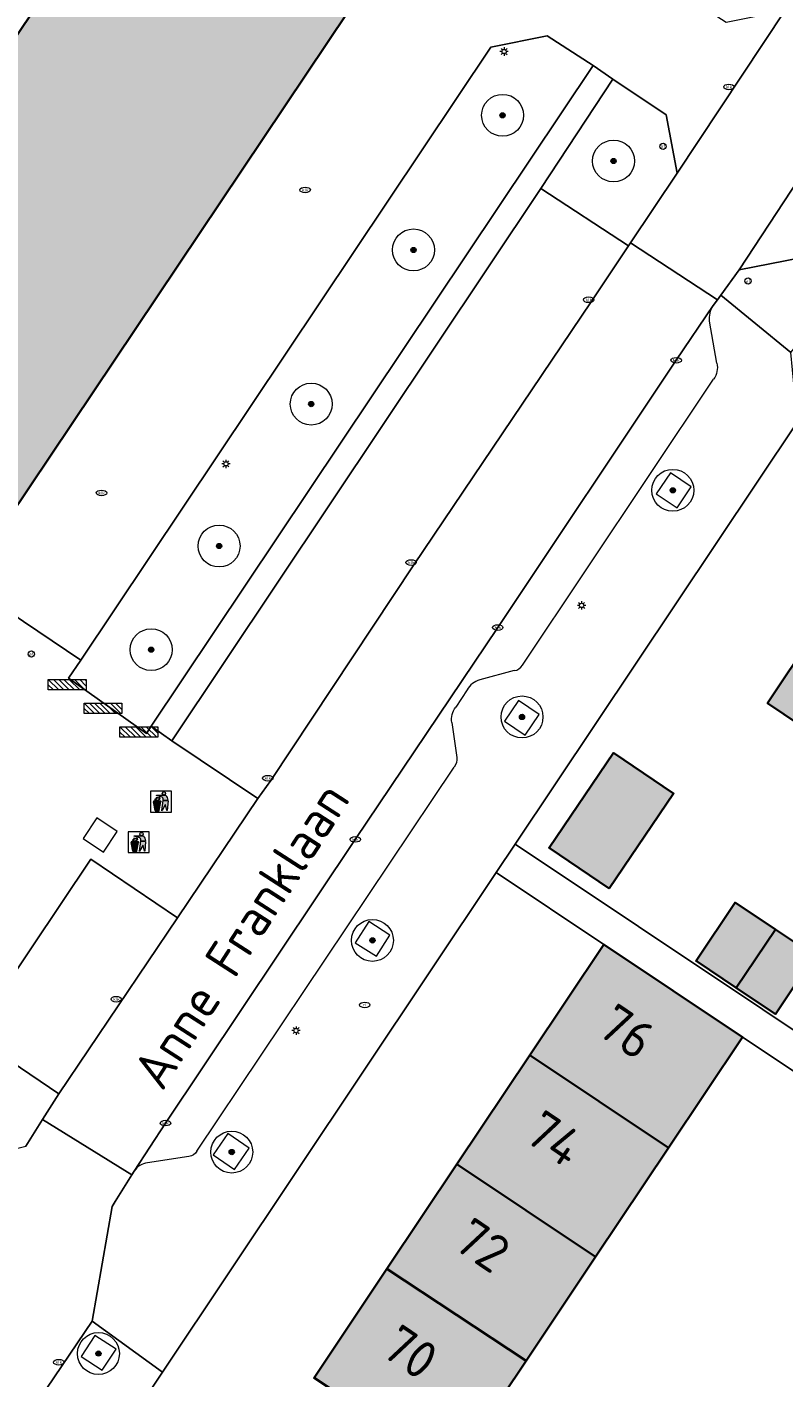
# Model space of a CAD drawing. Header units: metres. Extents: x 125349 to 128236, y 501602 to 503797.
# Tile 460 of 656: x 126941 to 126978, y 502640 to 502704. Entities that reach past the tile are written whole.
import ezdxf
from ezdxf.enums import TextEntityAlignment as Align

# ---------------------------------------------------------------- set-up
doc = ezdxf.new("R2010")
doc.units = ezdxf.units.M
doc.layers.get('0').update_dxf_attribs({"linetype": 'CONTINUOUS'})
for name, color, linetype, lineweight in [('B-WE-GR-BEPLANTING_CULTUUR_BODEMBEDEKKER-GV', 90, 'CONTINUOUS', 18), ('B-WE-GR-BEPLANTING_CULTUUR_HEESTERS-GV', 90, 'CONTINUOUS', 18), ('B-WE-GR-BOOM-S-500', 90, 'CONTINUOUS', 18), ('B-WE-IE-AFVAL APART PLAATS-S', 7, 'CONTINUOUS', 18), ('B-WE-IE-MEUBILAIR-S', 7, 'CONTINUOUS', 18), ('B-WE-IE-MEUBILAIR_WEGMEUBILAIR-GV', 7, 'CONTINUOUS', 18), ('B-WE-IE-MEUBILAIR_WEGMEUBILAIR-S', 7, 'CONTINUOUS', 18), ('B-WE-OG-BEBOUWING-GV', 7, 'CONTINUOUS', 35), ('B-WE-OG-BEBOUWING-T18', 10, 'CONTINUOUS', 18), ('B-WE-OG-TERREIN_ERF-GV', 7, 'CONTINUOUS', 18), ('B-WE-OG-TOPOGRAFIE-T18', 10, 'CONTINUOUS', 18), ('B-WE-VH-OPENVERHARDING-GV', 90, 'CONTINUOUS', 18), ('B-WE-VH-OPENVERHARDING_BETONSTRAATSTEEN-GV', 90, 'CONTINUOUS', 18)]:
    doc.layers.add(name, color=color, linetype=linetype, lineweight=lineweight)
doc.layers.add('B-WE-OG-BEBOUWING-V', color=7, linetype='CONTINUOUS', lineweight=18, true_color=0xcc646e)
doc.styles.add('NLCS-ISO', font='NLCS-ISO.ttf')
doc.styles.add('NLCS-ISO-M1000-T18', font='NLCS-ISO.ttf', dxfattribs={"height": 1.8})

# ---------------------------------------------------------------- blocks, each defined once
blk = doc.blocks.new('SIE-AFVAL APART PLAATS-SO')
h = blk.add_hatch(color=256)
h.dxf.hatch_style = 1
h.paths.add_polyline_path([(-0.09, 0.07), (-1.76, 0.07, 0.819081), (-1.79, -0.09), (-1.4, -2.19, 0.36153), (-1.37, -2.21), (-0.47, -2.21, 0.36153), (-0.44, -2.19), (-0.05, -0.09, 0.819081)])
h.paths.add_polyline_path([(-0.16, -0.1), (-0.2, -0.33), (-0.49, -0.33), (-0.47, -0.1)], flags=16)
h.paths.add_polyline_path([(-0.55, -0.1), (-0.58, -0.33), (-0.87, -0.33), (-0.87, -0.1)], flags=16)
h.paths.add_polyline_path([(-0.22, -0.42), (-0.27, -0.73), (-0.53, -0.73), (-0.5, -0.42)], flags=16)
h.paths.add_polyline_path([(-0.58, -0.42), (-0.61, -0.73), (-0.87, -0.73), (-0.87, -0.42)], flags=16)
h.paths.add_polyline_path([(-0.95, -0.1), (-0.95, -0.33), (-1.27, -0.33), (-1.29, -0.1)], flags=16)
h.paths.add_polyline_path([(-0.95, -0.42), (-0.95, -0.73), (-1.23, -0.73), (-1.26, -0.42)], flags=16)
h.paths.add_polyline_path([(-0.29, -0.83), (-0.34, -1.09), (-0.56, -1.09), (-0.54, -0.83)], flags=16)
h.paths.add_polyline_path([(-0.62, -0.83), (-0.65, -1.09), (-0.87, -1.09), (-0.87, -0.83)], flags=16)
h.paths.add_polyline_path([(-0.95, -0.83), (-0.95, -1.09), (-1.2, -1.09), (-1.22, -0.83)], flags=16)
h.paths.add_polyline_path([(-1.35, -0.33), (-1.64, -0.33), (-1.69, -0.1), (-1.37, -0.1)], flags=16)
h.paths.add_polyline_path([(-1.34, -0.42), (-1.31, -0.73), (-1.57, -0.73), (-1.63, -0.42)], flags=16)
h.paths.add_polyline_path([(-0.36, -1.18), (-0.41, -1.44), (-0.6, -1.44), (-0.57, -1.18)], flags=16)
h.paths.add_polyline_path([(-0.65, -1.18), (-0.68, -1.44), (-0.87, -1.44), (-0.87, -1.18)], flags=16)
h.paths.add_polyline_path([(-1.3, -0.83), (-1.28, -1.09), (-1.5, -1.09), (-1.55, -0.83)], flags=16)
h.paths.add_polyline_path([(-0.95, -1.18), (-0.95, -1.44), (-1.17, -1.44), (-1.19, -1.18)], flags=16)
h.paths.add_polyline_path([(-0.42, -1.53), (-0.47, -1.79), (-0.63, -1.79), (-0.6, -1.53)], flags=16)
h.paths.add_polyline_path([(-1.27, -1.18), (-1.25, -1.44), (-1.44, -1.44), (-1.49, -1.18)], flags=16)
h.paths.add_polyline_path([(-0.69, -1.53), (-0.71, -1.79), (-0.87, -1.79), (-0.87, -1.53)], flags=16)
h.paths.add_polyline_path([(-0.95, -1.53), (-0.95, -1.79), (-1.13, -1.79), (-1.16, -1.53)], flags=16)
h.paths.add_polyline_path([(-1.24, -1.53), (-1.22, -1.79), (-1.37, -1.79), (-1.42, -1.53)], flags=16)
h.paths.add_polyline_path([(-0.49, -1.89), (-0.53, -2.13), (-0.66, -2.13), (-0.64, -1.89)], flags=16)
h.paths.add_polyline_path([(-0.72, -1.89), (-0.74, -2.13), (-0.87, -2.13), (-0.87, -1.89)], flags=16)
h.paths.add_polyline_path([(-0.95, -1.89), (-0.95, -2.13), (-1.1, -2.13), (-1.12, -1.89)], flags=16)
h.paths.add_polyline_path([(-1.21, -1.89), (-1.18, -2.13), (-1.31, -2.13), (-1.35, -1.89)], flags=16)
h.paths.add_polyline_path([(-0.19, 0.78, -0.01173), (-0.3, 0.78, -0.148797), (-0.42, 1.03, -0.136076), (-0.69, 0.87), (-0.78, 0.85, -0.038293), (-1.14, 0.96), (-1.19, 0.81, -0.243822), (-1.56, 0.45, 0.344326), (-1, 0.22, -0.139345), (-0.6, 0.22, 0.618436), (-0.56, 0.27, -0.441494), (-0.47, 0.44, 0.309048)])
h.paths.add_polyline_path([(-0.49, 0.51, 0.351556), (-0.64, 0.31, 0.121061), (-1.02, 0.29, -0.288745), (-1.45, 0.42, 0.203599), (-1.12, 0.79), (-1.09, 0.87, 0.083075), (-0.28, 0.71, -0.242261)], flags=16)
h.paths.add_polyline_path([(-0.4, 0.79, -0.023345), (-0.63, 0.82, 0.07081), (-0.46, 0.9, 0.059965)], flags=16)
h.paths.add_polyline_path([(1.12, 1.48), (-1.07, 1.48, 0.860559), (-1.08, 1.42), (0.29, 1, -0.146703), (0.53, 0.28, 0.421968), (0.56, 0.25), (1.6, 0.31, 0.450293), (1.63, 0.34, 0.122241)])
h.paths.add_polyline_path([(0.26, 1.93, 1), (1.07, 1.93, 1)])
h.paths.add_polyline_path([(1.65, 0.15, 0.429303), (1.62, 0.18), (0.55, 0.23, 0.38429), (0.51, 0.2), (0.16, -2.16, 0.83726), (0.22, -2.18), (0.99, -0.78, -0.688204), (1.05, -0.78), (1.36, -2.14, 0.84934), (1.42, -2.14)])
for p, q in [((-0.09, 0.07), (-1.76, 0.07)), ((-1.4, -2.19), (-1.79, -0.09)), ((-1.37, -0.1), (-1.69, -0.1)), ((-1.64, -0.33), (-1.69, -0.1)), ((-1.64, -0.33), (-1.35, -0.33)), ((-1.63, -0.42), (-1.34, -0.42)), ((-1.57, -0.73), (-1.63, -0.42)), ((-1.57, -0.73), (-1.31, -0.73)), ((-1.55, -0.83), (-1.3, -0.83)), ((-1.5, -1.09), (-1.55, -0.83)), ((-1.5, -1.09), (-1.28, -1.09)), ((-1.49, -1.18), (-1.27, -1.18)), ((-1.44, -1.44), (-1.49, -1.18)), ((-1.44, -1.44), (-1.25, -1.44)), ((-1.42, -1.53), (-1.24, -1.53)), ((-1.37, -1.79), (-1.42, -1.53)), ((-1.37, -1.79), (-1.22, -1.79)), ((-1.37, -2.21), (-0.47, -2.21)), ((-1.31, -2.13), (-1.35, -1.89)), ((-1.35, -1.89), (-1.21, -1.89)), ((-1.31, -2.13), (-1.18, -2.13)), ((-0.95, -0.1), (-1.29, -0.1)), ((-1.27, -0.33), (-0.95, -0.33)), ((-1.26, -0.42), (-0.95, -0.42)), ((-1.23, -0.73), (-0.95, -0.73)), ((-1.22, -0.83), (-0.95, -0.83)), ((-1.2, -1.09), (-0.95, -1.09)), ((-1.19, -1.18), (-0.95, -1.18)), ((-1.17, -1.44), (-0.95, -1.44)), ((-1.16, -1.53), (-0.95, -1.53)), ((-1.13, -1.79), (-0.95, -1.79)), ((-1.12, -1.89), (-0.95, -1.89)), ((-1.1, -2.13), (-0.95, -2.13)), ((-0.95, -0.1), (-0.95, -0.33)), ((-0.95, -0.42), (-0.95, -0.73)), ((-0.95, -0.83), (-0.95, -1.09)), ((-0.95, -1.18), (-0.95, -1.44)), ((-0.95, -1.53), (-0.95, -1.79)), ((-0.95, -1.89), (-0.95, -2.13)), ((-0.87, -0.1), (-0.87, -0.33)), ((-0.55, -0.1), (-0.87, -0.1)), ((-0.87, -0.33), (-0.58, -0.33)), ((-0.87, -0.42), (-0.87, -0.73)), ((-0.87, -0.42), (-0.58, -0.42)), ((-0.87, -0.73), (-0.61, -0.73)), ((-0.87, -0.83), (-0.62, -0.83)), ((-0.87, -0.83), (-0.87, -1.09)), ((-0.87, -1.09), (-0.65, -1.09)), ((-0.87, -1.18), (-0.65, -1.18)), ((-0.87, -1.18), (-0.87, -1.44)), ((-0.87, -1.44), (-0.68, -1.44)), ((-0.87, -1.53), (-0.69, -1.53)), ((-0.87, -1.53), (-0.87, -1.79)), ((-0.87, -1.79), (-0.71, -1.79)), ((-0.87, -1.89), (-0.87, -2.13)), ((-0.87, -1.89), (-0.72, -1.89)), ((-0.87, -2.13), (-0.74, -2.13)), ((-0.66, -2.13), (-0.53, -2.13)), ((-0.64, -1.89), (-0.49, -1.89)), ((-0.63, -1.79), (-0.47, -1.79)), ((-0.6, -1.44), (-0.41, -1.44)), ((-0.6, -1.53), (-0.42, -1.53)), ((-0.57, -1.18), (-0.36, -1.18)), ((-0.56, -1.09), (-0.34, -1.09)), ((-0.54, -0.83), (-0.29, -0.83)), ((-0.53, -0.73), (-0.27, -0.73)), ((-0.53, -2.13), (-0.49, -1.89)), ((-0.5, -0.42), (-0.22, -0.42)), ((-0.49, -0.33), (-0.2, -0.33)), ((-0.16, -0.1), (-0.47, -0.1)), ((-0.47, -1.79), (-0.42, -1.53)), ((-0.44, -2.19), (-0.05, -0.09)), ((-0.41, -1.44), (-0.36, -1.18)), ((-0.34, -1.09), (-0.29, -0.83)), ((-0.27, -0.73), (-0.22, -0.42)), ((-0.2, -0.33), (-0.16, -0.1))]:
    blk.add_line(p, q)
blk.add_lwpolyline([(-2.5, -2.51), (2.5, -2.51), (2.5, 2.49), (-2.5, 2.49)], close=True)
for points in [[(-0.78, 0.85, -0.038293), (-1.14, 0.96), (-1.19, 0.81, -0.243822), (-1.56, 0.45, 0.344326), (-1, 0.22, -0.139345), (-0.6, 0.22, 0.618436), (-0.56, 0.27, -0.441494), (-0.47, 0.44, 0.309048), (-0.19, 0.78, -0.01173), (-0.3, 0.78, -0.01173)], [(-0.78, 0.85), (-0.69, 0.87, 0.136076), (-0.42, 1.03, 0.156405), (-0.29, 0.77)], [(-0.78, 0.85), (-0.69, 0.87, 0.136076), (-0.42, 1.03, 0.148797), (-0.3, 0.78, 0.148797)], [(-0.63, 0.82, 0.07081), (-0.46, 0.9, 0.059965), (-0.4, 0.79, 0.059965)], [(-0.4, 0.79, -0.023345), (-0.63, 0.82)]]:
    blk.add_lwpolyline(points, format="xyb")
for points in [[(-1.09, 0.87), (-1.12, 0.79, -0.203599), (-1.45, 0.42, 0.288745), (-1.02, 0.29, -0.121061), (-0.64, 0.31, -0.351556), (-0.49, 0.51, 0.242261), (-0.28, 0.71, -0.083075)], [(-1.07, 1.48), (1.12, 1.48, -0.122241), (1.63, 0.34, -0.450293), (1.6, 0.31), (0.56, 0.25, -0.421968), (0.53, 0.28, 0.146703), (0.29, 1), (-1.08, 1.42, -0.860559)], [(0.55, 0.23), (1.62, 0.18, -0.429303), (1.65, 0.15), (1.42, -2.14, -0.84934), (1.36, -2.14), (1.05, -0.78, 0.688204), (0.99, -0.78), (0.22, -2.18, -0.83726), (0.16, -2.16), (0.51, 0.2, -0.38429)]]:
    blk.add_lwpolyline(points, format="xyb", close=True)
for points in [[(-1.35, -0.33), (-1.37, -0.1)], [(-1.31, -0.73), (-1.34, -0.42)], [(-1.28, -1.09), (-1.3, -0.83)], [(-1.27, -0.33), (-1.29, -0.1)], [(-1.25, -1.44), (-1.27, -1.18)], [(-1.23, -0.73), (-1.26, -0.42)], [(-1.22, -1.79), (-1.24, -1.53)], [(-1.2, -1.09), (-1.22, -0.83)], [(-1.18, -2.13), (-1.21, -1.89)], [(-1.17, -1.44), (-1.19, -1.18)], [(-1.18, -2.22), (-1.18, -2.21)], [(-1.13, -1.79), (-1.16, -1.53)], [(-1.1, -2.13), (-1.12, -1.89)], [(-0.74, -2.13), (-0.72, -1.89)], [(-0.71, -1.79), (-0.69, -1.53)], [(-0.68, -1.44), (-0.65, -1.18)], [(-0.66, -2.13), (-0.64, -1.89)], [(-0.65, -1.09), (-0.62, -0.83)], [(-0.63, -1.79), (-0.6, -1.53)], [(-0.61, -0.73), (-0.58, -0.42)], [(-0.6, -1.44), (-0.57, -1.18)], [(-0.58, -0.33), (-0.55, -0.1)], [(-0.56, -1.09), (-0.54, -0.83)], [(-0.53, -0.73), (-0.5, -0.42)], [(-0.49, -0.33), (-0.47, -0.1)]]:
    blk.add_lwpolyline(points)
blk.add_circle((0.66, 1.93), 0.401)
for centre, radius, start, end in [((-1.76, -0.01), 0.0869, 90, 247.281), ((-0.09, -0.01), 0.0869, 292.719, 90), ((-1.37, -2.18), 0.0318, 190.4943, 270), ((-0.47, -2.18), 0.0318, 270, 349.5057)]:
    blk.add_arc(centre, radius, start, end)
blk = doc.blocks.new('SIE-MEUBILAIR_PAAL_LICHTMAST-SO')
for points in [[(-0.62, 0), (-1, 0)], [(-0.71, 0.71), (-0.44, 0.44)], [(0, 1), (0, 0.62)], [(0.44, 0.44), (0.71, 0.71)], [(1, 0), (0.62, 0)], [(-0.71, -0.71), (-0.44, -0.44)], [(0, -0.62), (0, -1)], [(0.44, -0.44), (0.71, -0.71)]]:
    blk.add_lwpolyline(points)
blk.add_circle((0, 0), 0.5)
blk = doc.blocks.new('SIE-MEUBILAIR_PAAL_AFSLUITPAAL-SO')
blk.add_circle((0, 0), 0.75)
at = {"style": 'NLCS-ISO'}
blk.add_text('af', height=0.75, dxfattribs=at).set_placement((0, 0.05), align=Align.MIDDLE_CENTER)
blk = doc.blocks.new('SIE-MEUBILAIR_PUT_KOLK-SO')
blk.add_ellipse((0, 0), major_axis=(1.25, 0), ratio=0.54)
at = {"style": 'NLCS-ISO'}
blk.add_text('klk', height=0.75, dxfattribs=at).set_placement((0.03, 0), align=Align.MIDDLE_CENTER)
blk = doc.blocks.new('SIE-MEUBILAIR_PUT_RIOOLPUT-SO')
blk.add_ellipse((0, 0), major_axis=(1.25, 0), ratio=0.54)
at = {"style": 'NLCS-ISO'}
blk.add_text('ri', height=0.75, dxfattribs=at).set_placement((-0.04, 0.07), align=Align.MIDDLE_CENTER)
blk = doc.blocks.new('SIE-WEG_FIETSREK-SO')
for p, q in [((-4.5, 1.25), (-2, -1.25)), ((-4.5, 0), (-3.25, -1.25)), ((-3.25, 1.25), (-0.75, -1.25)), ((-2, 1.25), (0.5, -1.25)), ((-0.75, 1.25), (1.75, -1.25)), ((0.5, 1.25), (3, -1.25)), ((1.76, 1.25), (4.26, -1.25)), ((3.01, 1.25), (4.5, -0.24)), ((4.26, 1.25), (4.5, 1.01))]:
    blk.add_line(p, q)
at = {"flags": 128}
blk.add_lwpolyline([(4.51, -1.25), (-4.51, -1.25), (-4.51, 1.25), (4.51, 1.25), (4.51, -1.25)], close=True, dxfattribs=at)
blk = doc.blocks.new('SGR-BOOM_01-SO')
at = {"linetype": 'ByBlock', "lineweight": 18}
h = blk.add_hatch(color=0, dxfattribs=at)
h.dxf.hatch_style = 1
edge = h.paths.add_edge_path()
edge.add_arc((0, 0), 0.25, 0, 360)
at = {"color": 0, "linetype": 'ByBlock', "lineweight": 18}
for radius in [2, 0.25]:
    blk.add_circle((0, 0), radius, dxfattribs=at)

msp = doc.modelspace()

# ---------------------------------------------------------------- hatches: boundary and pattern name
at = {"layer": 'B-WE-OG-BEBOUWING-V'}
for points in [[(126997.244, 502763.031), (126995.994, 502763.862), (126996.216, 502764.195), (126985.694, 502771.06), (126971.909, 502750), (126970.128, 502747.277), (126924.89, 502679.892), (126935.259, 502672.903), (126935.482, 502673.235), (126936.728, 502672.4), (126938.621, 502675.224), (126937.375, 502676.059), (126938.52, 502677.767), (126985.178, 502747.364), (126986.906, 502750), (126993.666, 502760.348), (126994.112, 502761.031), (126995.361, 502760.2)], [(126982.079, 502668.41), (126986.511, 502674.912), (126981.134, 502678.514), (126976.778, 502671.983)], [(126969.225, 502663.152), (126972.292, 502667.674), (126969.425, 502669.618), (126966.358, 502665.097)], [(126977.158, 502661.189), (126975.224, 502662.479), (126973.367, 502659.697), (126975.271, 502658.419)], [(126977.158, 502661.189), (126975.271, 502658.419), (126977.149, 502657.159), (126979.012, 502659.951)], [(126972.046, 502650.781), (126975.578, 502656.063), (126968.966, 502660.48), (126965.436, 502655.2)], [(126972.046, 502650.781), (126965.436, 502655.2), (126961.96, 502650.002), (126968.57, 502645.583)], [(126968.57, 502645.583), (126961.96, 502650.002), (126958.623, 502645.012), (126965.261, 502640.634)], [(126961.786, 502635.437), (126965.261, 502640.634), (126958.623, 502645.012), (126955.148, 502639.815)]]:
    msp.add_hatch(color=256, dxfattribs=at).paths.add_polyline_path(points)

# ---------------------------------------------------------------- linework, layer by layer
at = {"layer": 'B-WE-GR-BEPLANTING_CULTUUR_BODEMBEDEKKER-GV', "flags": 128}
for points in [[(126970.138, 502693.794), (126970.24, 502693.947), (126972.457, 502697.262), (126971.941, 502700.04), (126969.401, 502701.746), (126965.963, 502696.533)], [(126975.415, 502692.646), (126974.55, 502691.453), (126977.878, 502688.711), (126981.693, 502693.34), (126981.185, 502693.783)]]:
    msp.add_lwpolyline(points, close=True, dxfattribs=at)
at = {"layer": 'B-WE-GR-BEPLANTING_CULTUUR_HEESTERS-GV', "flags": 128}
msp.add_lwpolyline([(126944.02, 502674.044), (126943.438, 502673.175), (126947.156, 502670.547), (126947.387, 502670.891), (126968.465, 502702.39), (126966.261, 502703.819), (126963.575, 502703.269)], close=True, dxfattribs=at)
at = {"layer": 'B-WE-IE-MEUBILAIR_WEGMEUBILAIR-GV', "flags": 128}
for points in [[(126971.467, 502681.979), (126972.461, 502681.304), (126973.136, 502682.298), (126972.142, 502682.973)], [(126964.894, 502672.116), (126964.23, 502671.127), (126965.219, 502670.463), (126965.883, 502671.452)], [(126945.767, 502665.865), (126944.786, 502666.518), (126944.133, 502665.537), (126945.114, 502664.884)], [(126957.756, 502661.573), (126957.113, 502660.566), (126958.12, 502659.923), (126958.763, 502660.93)], [(126951.043, 502651.469), (126950.337, 502650.457), (126951.349, 502649.751), (126952.055, 502650.763)], [(126945.704, 502641.185), (126944.695, 502641.842), (126944.038, 502640.833), (126945.047, 502640.176)]]:
    msp.add_lwpolyline(points, close=True, dxfattribs=at)
at = {"layer": 'B-WE-OG-BEBOUWING-GV', "flags": 128}
for points in [[(126997.244, 502763.031), (126995.994, 502763.862), (126996.216, 502764.195), (126985.694, 502771.06), (126971.909, 502750), (126970.128, 502747.277), (126924.89, 502679.892), (126935.259, 502672.903), (126935.482, 502673.235), (126936.728, 502672.4), (126938.621, 502675.224), (126937.375, 502676.059), (126938.52, 502677.767), (126985.178, 502747.364), (126986.906, 502750), (126993.666, 502760.348), (126994.112, 502761.031), (126995.361, 502760.2)], [(126982.079, 502668.41), (126986.511, 502674.912), (126981.134, 502678.514), (126976.778, 502671.983)], [(126969.225, 502663.152), (126972.292, 502667.674), (126969.425, 502669.618), (126966.358, 502665.097)], [(126977.158, 502661.189), (126975.224, 502662.479), (126973.367, 502659.697), (126975.271, 502658.419)], [(126977.158, 502661.189), (126975.271, 502658.419), (126977.149, 502657.159), (126979.012, 502659.951)], [(126972.046, 502650.781), (126975.578, 502656.063), (126968.966, 502660.48), (126965.436, 502655.2)], [(126972.046, 502650.781), (126965.436, 502655.2), (126961.96, 502650.002), (126968.57, 502645.583)], [(126968.57, 502645.583), (126961.96, 502650.002), (126958.623, 502645.012), (126965.261, 502640.634)], [(126961.786, 502635.437), (126965.261, 502640.634), (126958.623, 502645.012), (126955.148, 502639.815)]]:
    msp.add_lwpolyline(points, close=True, dxfattribs=at)
at = {"layer": 'B-WE-OG-TERREIN_ERF-GV', "flags": 128}
for points in [[(126964.739, 502665.259), (126994.239, 502645.576), (127000, 502654.239), (127003.215, 502658.994), (127004.874, 502661.449), (127006.244, 502663.476), (127007.684, 502665.606), (127000, 502670.764), (126978.195, 502685.401)], [(126990.324, 502654.842), (126987.324, 502650.347), (126985.479, 502651.582), (126983.541, 502652.88), (126985.411, 502655.682), (126987.352, 502654.387), (126988.524, 502656.141), (126992.174, 502661.606), (126987.076, 502665.042), (126982.079, 502668.41), (126976.778, 502671.983), (126981.134, 502678.514), (126986.511, 502674.912), (126991.456, 502671.599), (126996.564, 502668.178), (127001.62, 502664.791), (127002.446, 502666.024), (127005.864, 502663.731), (127002.68, 502658.94), (127001.769, 502659.549), (126999.737, 502656.508), (126994.302, 502660.172), (126990.606, 502654.639)], [(126969.225, 502663.152), (126966.358, 502665.097), (126969.425, 502669.618), (126972.292, 502667.674)], [(126977.158, 502661.189), (126979.012, 502659.951), (126977.149, 502657.159), (126975.271, 502658.419), (126973.367, 502659.697), (126975.224, 502662.479)]]:
    msp.add_lwpolyline(points, close=True, dxfattribs=at)
for points in [[(126955.148, 502639.815), (126958.623, 502645.012), (126961.96, 502650.002), (126965.436, 502655.2), (126968.966, 502660.48), (126963.836, 502663.907), (126947.926, 502640.09), (126942.35, 502631.744)], [(126985.556, 502649.41), (126975.578, 502656.063), (126972.046, 502650.781), (126968.57, 502645.583), (126965.261, 502640.634), (126961.786, 502635.437)]]:
    msp.add_lwpolyline(points, dxfattribs=at)
at = {"layer": 'B-WE-VH-OPENVERHARDING-GV', "flags": 128}
for points in [[(126968.465, 502702.39), (126969.401, 502701.746), (126971.941, 502700.04), (126972.457, 502697.262), (126977.599, 502705.01), (126974.8, 502704.443), (126972.275, 502706.079), (126971.354, 502706.692), (126969.134, 502708.187), (126968.642, 502710.793), (126994.815, 502750), (126999.264, 502756.664), (126993.666, 502760.348), (126986.906, 502750), (126985.178, 502747.364), (126938.52, 502677.767), (126940.838, 502676.198), (126941.298, 502675.886), (126944.02, 502674.044), (126963.575, 502703.269), (126966.261, 502703.819)], [(126974.55, 502691.453), (126975.415, 502692.646), (126982.173, 502702.939), (126982.959, 502704.136), (126985.056, 502707.265), (126985.141, 502707.392), (126981.039, 502710.146), (126977.599, 502705.01), (126972.457, 502697.262), (126970.24, 502693.947), (126974.387, 502691.228)], [(126983.871, 502699.748), (126982.959, 502704.136), (126982.173, 502702.939), (126975.415, 502692.646), (126981.185, 502693.783), (126981.693, 502693.34), (126981.774, 502693.269), (126987.504, 502688.493), (127000, 502678.161), (127001.989, 502676.517), (127004.402, 502679.427), (127003.735, 502679.98), (127002.677, 502680.869), (127002.616, 502681.714), (126987.62, 502694.209), (126986.017, 502695.551), (126984.475, 502696.842)], [(126968.465, 502702.39), (126947.387, 502670.891), (126948.366, 502670.186), (126965.963, 502696.533), (126969.401, 502701.746)], [(126970.138, 502693.794), (126968.36, 502691.12), (126959.901, 502678.592), (126953.089, 502668.309), (126952.46, 502667.436), (126948.633, 502661.751), (126942.983, 502653.36), (126942.203, 502652.132), (126946.454, 502649.492), (126946.57, 502649.679), (126948.064, 502651.967), (126957.116, 502665.493), (126963.907, 502675.595), (126972.417, 502688.34), (126974.183, 502690.947), (126974.387, 502691.228), (126970.24, 502693.947)], [(126897.793, 502681.587), (126896.949, 502679.595), (126933.858, 502655.115), (126931.044, 502650.946), (126934.077, 502649.004), (126941.4, 502650.868), (126942.203, 502652.132), (126942.983, 502653.36), (126938.858, 502656.141), (126933.421, 502657.898), (126930.293, 502659.982), (126923.213, 502664.61), (126922.593, 502665.015), (126921.46, 502665.787), (126920.631, 502666.325), (126916.659, 502668.904), (126915.585, 502669.629), (126901.136, 502679.386)], [(126938.52, 502677.767), (126937.375, 502676.059), (126938.621, 502675.224), (126936.728, 502672.4), (126935.468, 502667.772), (126938.633, 502665.715), (126933.421, 502657.898), (126938.858, 502656.141), (126944.511, 502664.557), (126948.633, 502661.751), (126952.46, 502667.436), (126948.366, 502670.186), (126947.387, 502670.891), (126947.156, 502670.547), (126943.438, 502673.175), (126944.02, 502674.044), (126941.298, 502675.886), (126940.838, 502676.198)], [(126948.633, 502661.751), (126944.511, 502664.557), (126938.858, 502656.141), (126942.983, 502653.36)]]:
    msp.add_lwpolyline(points, close=True, dxfattribs=at)
for points in [[(126994.239, 502645.576), (126964.739, 502665.259), (126963.836, 502663.907), (126968.966, 502660.48), (126975.578, 502656.063), (126985.556, 502649.41)], [(126922.674, 502601.691), (126925.591, 502606.042), (126927.516, 502608.907), (126928.247, 502610.651), (126941.576, 502630.482), (126942.35, 502631.744), (126947.926, 502640.09), (126944.562, 502642.526), (126937.704, 502632.397), (126937.39, 502631.956), (126937.118, 502631.574)]]:
    msp.add_lwpolyline(points, dxfattribs=at)
at = {"layer": 'B-WE-VH-OPENVERHARDING_BETONSTRAATSTEEN-GV', "flags": 128}
msp.add_lwpolyline([(126970.138, 502693.794), (126965.963, 502696.533), (126948.366, 502670.186), (126952.46, 502667.436), (126953.089, 502668.309), (126959.901, 502678.592), (126968.36, 502691.12)], close=True, dxfattribs=at)
for points in [[(126945.664, 502648.22), (126945.517, 502647.983), (126944.562, 502642.526), (126947.926, 502640.09), (126963.836, 502663.907), (126964.739, 502665.259), (126978.195, 502685.401), (126977.878, 502688.711), (126974.55, 502691.453), (126974.387, 502691.228), (126974.183, 502690.947)], [(126974.183, 502690.947), (126972.417, 502688.34), (126963.907, 502675.595), (126957.116, 502665.493), (126948.064, 502651.967), (126946.57, 502649.679)], [(126974.354, 502688.203), (126974.011, 502690.21)], [(126965.091, 502673.795), (126974.203, 502687.434)], [(126964.693, 502673.539), (126963.058, 502673.095)], [(126962.443, 502672.625), (126961.904, 502671.798)], [(126961.715, 502671.064), (126961.951, 502669.404)], [(126949.559, 502650.619), (126961.829, 502668.942)], [(126937.272, 502638.014), (126936.106, 502636.27), (126934.973, 502634.575), (126934.526, 502633.908), (126937.39, 502631.956), (126937.704, 502632.397), (126944.562, 502642.526), (126945.517, 502647.983), (126945.664, 502648.22), (126946.454, 502649.492), (126942.203, 502652.132), (126941.4, 502650.868)], [(126949.183, 502650.367), (126947.21, 502650.065)], [(126946.57, 502649.679), (126946.454, 502649.492), (126945.664, 502648.22)]]:
    msp.add_lwpolyline(points, dxfattribs=at)
at = {"layer": 'B-WE-VH-OPENVERHARDING_BETONSTRAATSTEEN-GV'}
for points in [[(126974.011, 502690.21, -0.173415), (126974.183, 502690.947)], [(126974.354, 502688.203, -0.217216), (126974.203, 502687.434)], [(126964.693, 502673.539, 0.220416), (126965.091, 502673.795)], [(126963.058, 502673.095, 0.207486), (126962.443, 502672.625)], [(126961.715, 502671.064, -0.189442), (126961.904, 502671.798)], [(126961.951, 502669.404, -0.203024), (126961.829, 502668.942)], [(126949.559, 502650.619, -0.229168), (126949.183, 502650.367)], [(126947.21, 502650.065, 0.228086), (126946.57, 502649.679)]]:
    msp.add_lwpolyline(points, format="xyb", dxfattribs=at)

# ---------------------------------------------------------------- block references
at = {"layer": 'B-WE-GR-BOOM-S-500', "xscale": 0.5, "yscale": 0.5, "zscale": 0.5}
for p in [(126964.138, 502700.022), (126969.429, 502697.843), (126959.89, 502693.601), (126955.013, 502686.252), (126972.256, 502682.139), (126950.621, 502679.483), (126947.381, 502674.54), (126965.065, 502671.332), (126957.932, 502660.676), (126951.223, 502650.582), (126944.866, 502640.975)]:
    msp.add_blockref('SGR-BOOM_01-SO', p, dxfattribs=at)
at = {"layer": 'B-WE-IE-AFVAL APART PLAATS-S', "xscale": 0.2, "yscale": 0.2, "zscale": 0.2}
for p in [(126947.854, 502667.301), (126946.788, 502665.362)]:
    msp.add_blockref('SIE-AFVAL APART PLAATS-SO', p, dxfattribs=at)
at = {"layer": 'B-WE-IE-MEUBILAIR-S', "xscale": 0.2, "yscale": 0.2, "zscale": 0.2}
for name, p in [('SIE-MEUBILAIR_PAAL_LICHTMAST-SO', (126964.211, 502703.064)), ('SIE-MEUBILAIR_PUT_KOLK-SO', (126974.932, 502701.373)), ('SIE-MEUBILAIR_PAAL_AFSLUITPAAL-SO', (126971.789, 502698.544)), ('SIE-MEUBILAIR_PUT_KOLK-SO', (126954.723, 502696.462)), ('SIE-MEUBILAIR_PAAL_AFSLUITPAAL-SO', (126975.842, 502692.12)), ('SIE-MEUBILAIR_PUT_KOLK-SO', (126968.245, 502691.226)), ('SIE-MEUBILAIR_PUT_KOLK-SO', (126972.417, 502688.34)), ('SIE-MEUBILAIR_PAAL_LICHTMAST-SO', (126950.946, 502683.4)), ('SIE-MEUBILAIR_PUT_KOLK-SO', (126945.013, 502682.013)), ('SIE-MEUBILAIR_PUT_KOLK-SO', (126959.775, 502678.696)), ('SIE-MEUBILAIR_PAAL_LICHTMAST-SO', (126967.906, 502676.65)), ('SIE-MEUBILAIR_PUT_KOLK-SO', (126963.907, 502675.595)), ('SIE-MEUBILAIR_PAAL_AFSLUITPAAL-SO', (126941.669, 502674.33)), ('SIE-MEUBILAIR_PUT_KOLK-SO', (126952.943, 502668.41)), ('SIE-MEUBILAIR_PUT_KOLK-SO', (126957.116, 502665.493)), ('SIE-MEUBILAIR_PUT_KOLK-SO', (126945.717, 502657.873)), ('SIE-MEUBILAIR_PUT_RIOOLPUT-SO', (126957.564, 502657.598)), ('SIE-MEUBILAIR_PAAL_LICHTMAST-SO', (126954.29, 502656.376)), ('SIE-MEUBILAIR_PUT_KOLK-SO', (126948.064, 502651.967)), ('SIE-MEUBILAIR_PUT_KOLK-SO', (126942.975, 502640.559))]:
    msp.add_blockref(name, p, dxfattribs=at)
at = {"layer": 'B-WE-IE-MEUBILAIR_WEGMEUBILAIR-S', "xscale": 0.2, "yscale": 0.2, "zscale": 0.2}
for p in [(126943.372, 502672.869), (126945.083, 502671.742), (126946.794, 502670.614)]:
    msp.add_blockref('SIE-WEG_FIETSREK-SO', p, dxfattribs=at)

# ---------------------------------------------------------------- texts
at = {"layer": 'B-WE-OG-BEBOUWING-T18', "style": 'NLCS-ISO-M1000-T18'}
for s, rotation, p in [('76', 325.9, (126970.059, 502656.324)), ('74', 326, (126966.618, 502651.229)), ('72', 325.9, (126963.178, 502646.133)), ('70', 326, (126959.737, 502641.038))]:
    msp.add_text(s, height=1.8, rotation=rotation, dxfattribs=at).set_placement(p, align=Align.MIDDLE)
at = {"layer": 'B-WE-OG-TOPOGRAFIE-T18', "style": 'NLCS-ISO-M1000-T18'}
msp.add_text('Anne Franklaan', height=1.8, rotation=57.2, dxfattribs=at).set_placement((126951.662, 502660.917), align=Align.MIDDLE)

doc.saveas('drawing.dxf')
